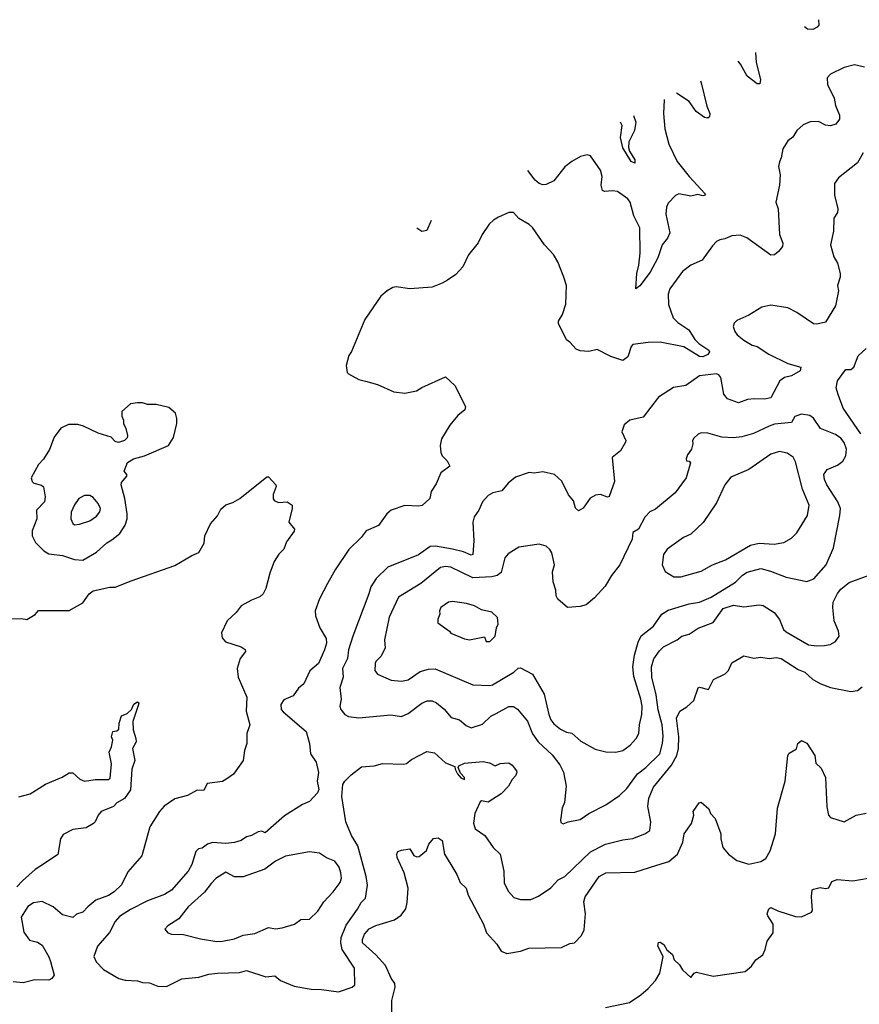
# Model space of a CAD drawing. Extents: x 1678759 to 1859541, y 384609 to 522867.
# Tile 285 of 466: x 1732474 to 1737404, y 512183 to 517967. Entities that reach past the tile are written whole.
import ezdxf

# ---------------------------------------------------------------- set-up
doc = ezdxf.new("R2010")
doc.units = 0

msp = doc.modelspace()

# ---------------------------------------------------------------- linework, layer by layer
at = {"layer": '0CON20XD'}
for points in [[(1737163.4, 517966.6), (1737164, 517965), (1737165.9, 517934.1), (1737157.1, 517922.9), (1737130.8, 517909.2), (1737100.3, 517910.3), (1737082, 517924.4)], [(1736793.8, 517774.8), (1736798.8, 517715), (1736822.9, 517615), (1736819.2, 517590.8), (1736805, 517590), (1736745.7, 517635), (1736706.7, 517705), (1736692.6, 517722.3)], [(1737435, 517687.5), (1737375, 517701.9), (1737315, 517685.6), (1737235, 517647.5), (1737215.7, 517625), (1737216.8, 517586.8), (1737257.1, 517505), (1737265, 517462.5), (1737288.1, 517405), (1737288.5, 517381.5), (1737266.6, 517353.4), (1737235, 517344), (1737205, 517348), (1737165, 517368), (1737115, 517367.5), (1737075, 517350), (1737036.2, 517315), (1737014.2, 517275.8), (1736984, 517255), (1736955, 517207.5), (1736946, 517155), (1736935, 517132.5), (1736930, 517105), (1736939.2, 517055), (1736935.8, 516995), (1736914.2, 516895), (1736927.1, 516855), (1736935.8, 516705), (1736954, 516655), (1736952.5, 516635), (1736928.8, 516605), (1736905, 516585.8), (1736885, 516584.3), (1736744.4, 516685), (1736705, 516701.1), (1736655, 516696.5), (1736615, 516679.4), (1736585, 516674.2), (1736565.6, 516664.4), (1736541.7, 516638.3), (1736482, 516555), (1736415, 516524.3), (1736365, 516487.5), (1736291.5, 516385), (1736282.2, 516355), (1736284.2, 516294.2), (1736310, 516215), (1736337.9, 516187.9), (1736402.5, 516145), (1736437.8, 516087.8), (1736462.5, 516065), (1736520, 516025), (1736523.3, 516015), (1736515, 516000), (1736484.2, 515985.8), (1736465, 515988.9), (1736374.3, 516045), (1736235, 516073.5), (1736165, 516071.2), (1736075, 516058), (1736065, 516047.5), (1736044.4, 515985.6), (1736015, 515965.8), (1735945, 515989.2), (1735865, 516029.4), (1735815, 516017.8), (1735765, 516021.4), (1735741.9, 516031.9), (1735705, 516073.3), (1735685, 516086.7), (1735637, 516183), (1735636.7, 516195), (1735660.8, 516235), (1735680.8, 516295), (1735684, 516405), (1735669.2, 516455), (1735634.3, 516545), (1735608.2, 516588.2), (1735555, 516644.4), (1735485, 516746), (1735465, 516764.3), (1735405, 516798.8), (1735373.4, 516833.4), (1735345, 516833.3), (1735285, 516806.9), (1735255, 516790), (1735230.6, 516765), (1735188.9, 516705), (1735165, 516655.8), (1735110, 516585), (1735075.6, 516515), (1735035, 516470.6), (1734985, 516436.9), (1734955, 516418.9), (1734895, 516396.5), (1734765, 516385.6), (1734685, 516398), (1734665, 516394), (1734631.2, 516375), (1734595, 516342.5), (1734501.1, 516205), (1734421.7, 516018.3), (1734406.7, 515995), (1734391.2, 515935), (1734396.7, 515895), (1734405, 515886.7), (1734465, 515853.3), (1734504.1, 515844.1), (1734575, 515824), (1734670.3, 515780.3), (1734735, 515772.9), (1734802.8, 515787.2), (1734835, 515806.9), (1734975, 515868.1), (1735028.5, 515818.5), (1735090.6, 515695), (1735087.5, 515675), (1735047.4, 515642.6), (1734999.2, 515585), (1734951.4, 515505), (1734943.1, 515465), (1734946.9, 515425), (1734954.7, 515404.7), (1734983.6, 515375), (1734998.8, 515345), (1734946, 515305), (1734919.1, 515240.9), (1734890, 515195), (1734881.2, 515155), (1734837, 515113), (1734815, 515108.9), (1734735, 515113.6), (1734655, 515086.5), (1734629.5, 515065), (1734581.2, 514995), (1734507.5, 514965), (1734478.8, 514925), (1734406, 514855), (1734325.6, 514734.4), (1734280.8, 514655), (1734234, 514565), (1734208, 514495), (1734210.8, 514465), (1734235.6, 514395.6), (1734272.8, 514332.8), (1734274.5, 514305), (1734263.8, 514265), (1734228.2, 514185), (1734178.1, 514141.9), (1734142.5, 514065), (1734110, 514040), (1734080, 513995), (1734025, 513972), (1734008, 513945), (1734010, 513915), (1734021.1, 513901.1), (1734155.7, 513785.7), (1734175.4, 513715), (1734180.6, 513655), (1734214.3, 513605), (1734228, 513545), (1734220, 513495), (1734230.8, 513445), (1734222.5, 513425), (1734175.6, 513375), (1734135, 513356.7), (1734029.5, 513290.5), (1733915, 513191.2), (1733895, 513200), (1733875, 513195.7), (1733835.4, 513174.6), (1733805, 513166.7), (1733775, 513146.5), (1733735, 513134.4), (1733685, 513128.9), (1733605, 513134.3), (1733576.6, 513123.4), (1733545, 513100.8), (1733524.3, 513095.7), (1733508.6, 513081.4), (1733483.6, 513005), (1733462.7, 512965), (1733365.2, 512854.8), (1733325, 512827.5), (1733225, 512791.8), (1733125, 512739.6), (1733060.4, 512699.6), (1733035, 512669.1), (1733001.6, 512605), (1732930, 512525), (1732909.4, 512465), (1732923.7, 512433.7), (1732965, 512387.5), (1733055, 512335.8), (1733092.5, 512325), (1733165, 512321.1), (1733195, 512311.9), (1733235, 512309.2), (1733285, 512290.8), (1733335, 512287.1), (1733425, 512332.9), (1733525, 512343.5), (1733585, 512360), (1733635, 512366.2), (1733765, 512369.4), (1733805, 512381.9), (1733920, 512345), (1733971.2, 512351.2), (1734005, 512324.2), (1734085, 512290), (1734185, 512271.9), (1734245, 512270), (1734345, 512256), (1734426.7, 512285), (1734441.7, 512298.3), (1734439.2, 512395), (1734368.2, 512505), (1734360, 512545), (1734361.6, 512575), (1734391.3, 512648.7), (1734458.3, 512741.7), (1734477.9, 512782.1), (1734503.6, 512806.4), (1734515.8, 512884.2), (1734508.6, 512935), (1734460, 513115), (1734422.7, 513175), (1734389.4, 513255), (1734364.5, 513405), (1734371.4, 513475), (1734382, 513495), (1734419.4, 513530.6), (1734481.7, 513578.3), (1734555, 513584.3), (1734605, 513597.1), (1734727, 513593), (1734745, 513598), (1734775, 513620.6), (1734865, 513667.5), (1734909.7, 513659.7), (1734975, 513601.2), (1735029.3, 513579.3), (1735030, 513565), (1735045, 513536.7), (1735065, 513513.5), (1735085, 513502.9), (1735085.6, 513515), (1735061.7, 513541.7), (1735047.5, 513575), (1735052.5, 513585), (1735085, 513600.4), (1735195, 513609.2), (1735232.1, 513602.1), (1735265, 513583.8), (1735295, 513598.6), (1735345, 513602.5), (1735365, 513588.8), (1735391.2, 513555), (1735393.8, 513545), (1735386, 513525), (1735365.7, 513504.3), (1735344.5, 513465), (1735300, 513420), (1735225, 513371.3), (1735185, 513378.6), (1735177.5, 513372.5), (1735145.5, 513305), (1735138.3, 513248.3), (1735149.2, 513215), (1735205, 513174.2), (1735254, 513105), (1735294.2, 513065), (1735316.5, 512965), (1735319.4, 512895), (1735343.3, 512846.7), (1735375, 512810.8), (1735415, 512799.4), (1735475, 512800), (1735521.1, 512818.9), (1735592.4, 512867.6), (1735635, 512914), (1735675, 512934.2), (1735825, 513078.1), (1735913.3, 513125), (1736015, 513150), (1736073.4, 513156.6), (1736145, 513184.3), (1736174, 513205), (1736178.9, 513255), (1736161.5, 513345), (1736167.7, 513395), (1736195, 513459.4), (1736301.4, 513588.6), (1736332.4, 513645), (1736341.6, 513685), (1736343.7, 513753.7), (1736330.6, 513865), (1736350.5, 513905), (1736390.3, 513930.3), (1736432.3, 513967.7), (1736457.5, 514042.5), (1736465, 514046.2), (1736518.3, 514031.7), (1736548.3, 514091.7), (1736616.1, 514123.9), (1736636.1, 514143.9), (1736655, 514189.2), (1736725, 514230), (1736785, 514215.8), (1736825, 514221.9), (1736875, 514214), (1736915, 514220), (1736945, 514215.5), (1737045, 514150), (1737085, 514134.5), (1737130.8, 514090.8), (1737178.8, 514065), (1737235, 514043.8), (1737355, 514021.2), (1737393.9, 514026.1), (1737421.7, 514048.3)], [(1736471.1, 517607.4), (1736475.4, 517595), (1736507.9, 517457.9), (1736525.6, 517415), (1736524.2, 517395.8), (1736515, 517388), (1736495, 517393.1), (1736445, 517426.7), (1736405, 517485.6), (1736330.2, 517534.3)], [(1736259.4, 517497.5), (1736258.1, 517495), (1736254.4, 517415), (1736261.1, 517325), (1736284.7, 517234.7), (1736335, 517134.3), (1736404.3, 517045), (1736497.5, 516945), (1736498.8, 516935), (1736485, 516932.5), (1736455, 516940.8), (1736415, 516930), (1736345, 516944), (1736325, 516933.8), (1736281.9, 516888.1), (1736272.5, 516865), (1736268.1, 516825), (1736290.6, 516715), (1736276.7, 516683.3), (1736246.9, 516645), (1736221.6, 516568.4), (1736175, 516482.9), (1736115, 516403.8), (1736092.5, 516385), (1736096.9, 516475), (1736109.5, 516525), (1736116.2, 516595), (1736114.7, 516745), (1736080.5, 516815), (1736058.1, 516895), (1736045, 516914.7), (1735985, 516958.2), (1735955, 516962.3), (1735906.8, 516956.8), (1735895, 516963.8), (1735887.5, 516995), (1735894.4, 517045), (1735885, 517082.5), (1735825, 517167.1), (1735805, 517171.9), (1735767.4, 517162.6), (1735715, 517134.3), (1735675, 517102.5), (1735609.7, 517020.3), (1735565, 516998.8), (1735545, 516997.5), (1735524, 517005), (1735500, 517025), (1735456.9, 517081.1)], [(1736077.7, 517403.2), (1736092.2, 517365), (1736083.5, 517315), (1736050.9, 517249.1), (1736047.7, 517215), (1736053.6, 517193.6), (1736085, 517143.3), (1736085, 517124.4), (1736065, 517134.5), (1736015, 517214), (1736002.3, 517275), (1736012.1, 517345), (1736001.9, 517363.9)], [(1737426, 517185), (1737392.5, 517125), (1737281.7, 517038.3), (1737258.8, 517005), (1737258, 516935), (1737278.6, 516855), (1737275.6, 516834.4), (1737255, 516800), (1737252, 516725), (1737234.3, 516645), (1737254.6, 516574.6), (1737276.2, 516536.2), (1737291.9, 516475), (1737291.4, 516455), (1737276.7, 516405), (1737280.8, 516375), (1737263.2, 516286.8), (1737205, 516190), (1737155, 516178.8), (1737135, 516181.2), (1737037.1, 516247.1), (1736985, 516274.4), (1736885, 516289.4), (1736831.5, 516278.5), (1736755, 516231.4), (1736685, 516200), (1736669.2, 516185), (1736662.9, 516165), (1736672.5, 516135), (1736686.2, 516115), (1736725, 516084), (1736775, 516055.7), (1736805, 516046.9), (1736872, 516002), (1736985, 515947.5), (1737060, 515925), (1737056.1, 515903.9), (1737005, 515874.3), (1736963.8, 515865), (1736938, 515845), (1736883.8, 515746.2), (1736846.8, 515736.8), (1736789.1, 515739.1), (1736747.5, 515735), (1736695, 515716), (1736630.3, 515740.3), (1736607.6, 515767.6), (1736590.9, 515865), (1736579.9, 515879.9), (1736565, 515886.1), (1736465, 515875.3), (1736385, 515818.6), (1736313, 515807), (1736225, 515748.8), (1736135, 515631.2), (1736056.4, 515613.6), (1736023.9, 515586.1), (1736010, 515545), (1736033.3, 515495), (1736031.2, 515485), (1736002, 515435), (1735952.9, 515395), (1735966, 515255), (1735935, 515166.7), (1735925, 515161.2), (1735885, 515177.5), (1735855, 515174.3), (1735824.3, 515155.7), (1735783, 515097), (1735755, 515082.5), (1735737.7, 515097.7), (1735725, 515140), (1735696, 515175), (1735656.4, 515256.4), (1735615, 515295.6), (1735545, 515311.4), (1735495, 515303.8), (1735465, 515307.8), (1735385, 515280), (1735342.5, 515245), (1735305, 515198.6), (1735252, 515188), (1735225, 515172.9), (1735191.9, 515135), (1735168.9, 515085), (1735142.4, 515047.6), (1735134.6, 515015), (1735140, 514905), (1735133.8, 514825), (1735125, 514820.6), (1735080.7, 514840.7), (1735015, 514856.5), (1734915, 514873.9), (1734885, 514871.5), (1734816.3, 514823.7), (1734635, 514751.1), (1734566.9, 514685), (1734535.5, 514635), (1734524.2, 514594.2), (1734430, 514345), (1734404.7, 514265), (1734398.5, 514215), (1734369.1, 514155), (1734372.9, 514105), (1734354.5, 514045), (1734361.9, 513975), (1734353.8, 513935), (1734360, 513915), (1734383.3, 513885), (1734405, 513873.8), (1734465, 513866.9), (1734652.9, 513882.9), (1734715, 513874.2), (1734755, 513890.6), (1734835, 513952.5), (1734866.7, 513965), (1734895, 513966.7), (1734920.6, 513955), (1734966.5, 513916.5), (1735008, 513868), (1735055.3, 513855.3), (1735095, 513821.1), (1735125, 513808.1), (1735191.4, 513828.6), (1735240.6, 513875), (1735270.9, 513890.9), (1735346.9, 513933.1), (1735372.4, 513932.4), (1735397.6, 513917.6), (1735455.9, 513845.9), (1735485, 513772.2), (1735517.3, 513725), (1735599.6, 513649.6), (1735645, 513590.8), (1735666.5, 513546.5), (1735682.9, 513465), (1735672.1, 513367.9), (1735660, 513335), (1735650, 513265), (1735651.2, 513251.2), (1735665, 513243.3), (1735694.2, 513255.8), (1735765, 513268), (1735815, 513304.2), (1735915, 513355.6), (1735995, 513410), (1736038.1, 513451.9), (1736102.4, 513537.6), (1736150, 513575), (1736232, 513655), (1736248.8, 513715), (1736251.5, 513758.5), (1736245.7, 513825), (1736222.6, 513912.6), (1736211.5, 514001.5), (1736185.9, 514105), (1736184.3, 514165), (1736197.4, 514212.6), (1736229.7, 514260.3), (1736255, 514284), (1736335.3, 514324.7), (1736362, 514345), (1736405, 514356.9), (1736457.1, 514392.9), (1736545, 514425.5), (1736605, 514507.7), (1736665, 514527.8), (1736725, 514517.3), (1736815, 514528.9), (1736840, 514525), (1736904.6, 514484.6), (1736934.5, 514444.5), (1736958.6, 514385), (1736975, 514370.6), (1737105, 514295.8), (1737155, 514289.2), (1737199.2, 514290.8), (1737232.3, 514297.7), (1737265, 514313.8), (1737286.2, 514345), (1737280.8, 514375), (1737256.3, 514436.3), (1737248.5, 514515), (1737251.1, 514545), (1737275, 514597.1), (1737295, 514622.2), (1737345, 514660.6), (1737462.5, 514705)], [(1734889.7, 516786.8), (1734865, 516728), (1734835, 516722.9), (1734804.9, 516742.7)], [(1737413.2, 515535), (1737310, 515685), (1737280, 515765), (1737268.6, 515805), (1737276.2, 515845), (1737325, 515912.5), (1737355, 515912.5), (1737372.5, 515925), (1737397.7, 515992.3), (1737443.3, 516035)], [(1732845, 514791.5), (1732925, 514840), (1732985, 514893.5), (1733015, 514911.1), (1733060.8, 514949.2), (1733093.2, 514996.8), (1733105.5, 515035), (1733105.6, 515064.4), (1733090.9, 515155), (1733068.6, 515235), (1733071.8, 515248.2), (1733103.8, 515285), (1733103.3, 515295), (1733087.5, 515315), (1733107.5, 515365), (1733142.3, 515387.7), (1733205.9, 515404.1), (1733346.7, 515465), (1733377.6, 515512.4), (1733395.7, 515594.3), (1733395.8, 515625), (1733388, 515655), (1733349.7, 515689.7), (1733275, 515706), (1733225, 515706.2), (1733195, 515716.7), (1733166.4, 515716.4), (1733125, 515710), (1733073.8, 515665), (1733073, 515637), (1733082.5, 515615), (1733082.5, 515595), (1733097.5, 515565), (1733107.5, 515525), (1733105, 515510), (1733090, 515495), (1733053, 515483), (1733035, 515490), (1733010, 515515), (1732935, 515538), (1732849.2, 515579.2), (1732815, 515588.2), (1732761.1, 515588.9), (1732715, 515568), (1732676, 515515), (1732648.3, 515441.7), (1732614.3, 515385.7), (1732585, 515353.3), (1732540.8, 515275), (1732546.2, 515255), (1732556.7, 515245), (1732602, 515232), (1732613, 515223), (1732622.5, 515165), (1732619.4, 515135), (1732572.9, 515085), (1732574, 515035), (1732546, 514965), (1732546, 514935), (1732565.7, 514895), (1732615, 514846.5), (1732645, 514828.8), (1732725, 514818.9), (1732795, 514796.8), (1732845, 514791.5)], [(1735975, 513664.2), (1736015, 513674.2), (1736058, 513705), (1736094.2, 513745), (1736108.5, 513775), (1736113.1, 513825), (1736127.5, 513885), (1736128.8, 513935), (1736121.7, 513975), (1736079.7, 514109.7), (1736074, 514165), (1736083.5, 514235), (1736105, 514311.4), (1736122.1, 514347.9), (1736194.7, 514405.3), (1736244.4, 514475), (1736281.7, 514498.3), (1736404.7, 514535.3), (1736465, 514544.7), (1736535, 514575.4), (1736676.4, 514663.6), (1736718.9, 514705), (1736745, 514721.2), (1736825, 514742.9), (1736881.5, 514728.5), (1736975, 514692.5), (1737095.9, 514665.9), (1737136.7, 514683.3), (1737208.5, 514765), (1737251.8, 514865), (1737290, 515055), (1737292.7, 515095), (1737278.2, 515135), (1737212.3, 515235), (1737199.6, 515265), (1737196.4, 515295), (1737214.7, 515325.3), (1737275, 515350.8), (1737306.6, 515373.4), (1737324, 515405), (1737327.8, 515445), (1737315, 515484.2), (1737295, 515507.8), (1737265, 515531.1), (1737175.5, 515565.5), (1737135, 515626.2), (1737112.7, 515642.7), (1737065, 515650), (1737025.8, 515635), (1737005, 515600), (1736905, 515590.6), (1736875, 515578.9), (1736783.3, 515536.7), (1736715, 515516.9), (1736665, 515509.7), (1736596.1, 515513.9), (1736515, 515537.8), (1736475, 515540), (1736457.1, 515532.9), (1736431.3, 515508.7), (1736424, 515495), (1736426.2, 515475), (1736418, 515445), (1736395, 515411.2), (1736387, 515387), (1736390, 515375), (1736405, 515373.3), (1736413.6, 515363.6), (1736387.5, 515275), (1736322.2, 515187.8), (1736207.4, 515092.6), (1736174.6, 515075.4), (1736144.6, 515045.4), (1736108.1, 514975), (1736074.2, 514955), (1736070.4, 514915), (1735998, 514765), (1735948.6, 514701.4), (1735911.3, 514638.7), (1735848.9, 514571.1), (1735799.5, 514530.5), (1735765, 514519.4), (1735690, 514515), (1735633.6, 514563.6), (1735623.2, 514583.2), (1735621.5, 514615), (1735605.5, 514665), (1735603.1, 514723.1), (1735613.8, 514765), (1735597.5, 514835), (1735587.1, 514855), (1735565, 514874.3), (1735523.2, 514886.8), (1735405, 514869.2), (1735341.3, 514828.7), (1735322.9, 514805), (1735300.6, 514719.4), (1735277.5, 514702.5), (1735246.5, 514693.5), (1735135, 514689), (1735005, 514751.3), (1734975, 514755.3), (1734945, 514748.5), (1734830, 514655), (1734697.5, 514575), (1734643, 514457), (1734615.6, 514325), (1734620.4, 514275), (1734595, 514227.1), (1734565, 514196.7), (1734560.8, 514185), (1734560, 514145), (1734575, 514122.9), (1734655, 514088.1), (1734715, 514080.6), (1734755, 514088.9), (1734825, 514139.1), (1734875, 514152.1), (1734913.8, 514153.8), (1735135, 514059.2), (1735234.5, 514055.5), (1735250.3, 514059.7), (1735375, 514134.6), (1735401.7, 514158.3), (1735415, 514160.6), (1735485, 514122.9), (1735553.8, 514005), (1735580.8, 513885), (1735592.7, 513855), (1735610.7, 513830.7), (1735648.8, 513798.8), (1735685, 513781.1), (1735715, 513776.9), (1735769.1, 513729.1), (1735853, 513683), (1735915.6, 513665.6), (1735975, 513664.2)], [(1736355, 514694.3), (1736475, 514727.1), (1736541.2, 514765), (1736618, 514795), (1736765, 514879.6), (1736815, 514891.1), (1736904.4, 514885.6), (1736960, 514895), (1737005, 514922), (1737037.4, 514952.6), (1737100, 515055), (1737109.4, 515115), (1737069.5, 515209.5), (1737030.2, 515370.2), (1737015, 515396.7), (1736980.8, 515420.8), (1736935, 515430), (1736884.7, 515415.3), (1736755.2, 515324.8), (1736650.4, 515279.6), (1736614.5, 515235.5), (1736565, 515128), (1736486.5, 515013.5), (1736415, 514944.3), (1736372, 514925), (1736275, 514855.8), (1736253.8, 514825), (1736246.7, 514765), (1736263.8, 514725), (1736314.3, 514694.3), (1736355, 514694.3)], [(1732345, 514446.2), (1732485, 514448.8), (1732515, 514443.3), (1732565, 514472.5), (1732585, 514496.2), (1732765, 514496.2), (1732845, 514541.2), (1732882.5, 514595), (1732905, 514612), (1733003.6, 514633.6), (1733035, 514633.8), (1733128.3, 514671.7), (1733385, 514760), (1733485, 514820), (1733525, 514836.7), (1733557.7, 514892.3), (1733560, 514935), (1733593.8, 515005), (1733635, 515052.5), (1733655, 515092.5), (1733685, 515117.5), (1733725, 515130), (1733765.8, 515154.2), (1733925, 515282.5), (1733935, 515282.5), (1733977.5, 515235), (1733980, 515225), (1733961.7, 515178.3), (1733962.9, 515152.9), (1733970, 515140), (1733995, 515130), (1734045, 515133.8), (1734073.8, 515115), (1734074.2, 515095), (1734053.8, 515015), (1734086.7, 514975), (1734085, 514962.5), (1734040.5, 514899.5), (1734025, 514857.5), (1733995, 514827.5), (1733968, 514785), (1733943.3, 514715), (1733918.4, 514625), (1733903.6, 514595), (1733883.4, 514576.6), (1733835, 514557.9), (1733775, 514524.4), (1733744.4, 514485), (1733691.2, 514435), (1733659.6, 514365), (1733662.5, 514335), (1733681.7, 514311.7), (1733775, 514284), (1733796.8, 514266.8), (1733800, 514255), (1733768.6, 514215), (1733750.8, 514155), (1733756, 514105), (1733806.9, 513986.9), (1733804.5, 513904.5), (1733826, 513825), (1733806.7, 513775), (1733806.7, 513715), (1733793.3, 513675), (1733786.2, 513615), (1733728.8, 513535), (1733685, 513504.2), (1733665, 513492.5), (1733575, 513480), (1733555, 513440), (1733515, 513442), (1733459.3, 513410.7), (1733385, 513390.8), (1733322.3, 513347.7), (1733294.4, 513315), (1733238.2, 513225), (1733190, 513055), (1733109.1, 512960.9), (1733071.9, 512885), (1733028.9, 512845), (1732995, 512822.7), (1732920, 512795), (1732873.5, 512756.5), (1732845, 512723.8), (1732806.4, 512713.6), (1732785, 512693.8), (1732725, 512708.8), (1732671.2, 512755), (1732605, 512788.1), (1732555, 512779.4), (1732521.7, 512758.3), (1732482.7, 512695), (1732497.4, 512607.4), (1732531.1, 512561.1), (1732578.8, 512548.8), (1732605, 512530), (1732645, 512462.5), (1732654.2, 512434.2), (1732676.7, 512355), (1732662.5, 512335), (1732645, 512326.2), (1732562.4, 512327.6), (1732495, 512310), (1732435, 512316)], [(1732795, 515000), (1732825, 515004.4), (1732885, 515023.5), (1732925, 515051.1), (1732944.6, 515075.4), (1732948.2, 515095), (1732934.5, 515125), (1732905, 515160.6), (1732885, 515172.2), (1732855, 515172.3), (1732821.9, 515155), (1732795, 515117.5), (1732775.5, 515075), (1732774.4, 515035), (1732785, 515006.7), (1732795, 515000)], [(1735235, 514314), (1735266.2, 514345), (1735273.3, 514395), (1735283.6, 514416.4), (1735280, 514455), (1735245.8, 514485.8), (1735185, 514500), (1735145, 514523.3), (1735097, 514537), (1735015, 514550), (1734991.2, 514545), (1734946, 514515), (1734938.8, 514495), (1734941.2, 514475), (1734928.8, 514445), (1734930, 514425), (1734996.7, 514375), (1735005, 514362.5), (1735085, 514330), (1735114.4, 514324.4), (1735202.5, 514342.5), (1735212.5, 514315), (1735235, 514314)], [(1732468.9, 513401.1), (1732535, 513420), (1732625, 513475.6), (1732722.4, 513517.6), (1732765, 513544), (1732785, 513543.3), (1732826.7, 513505), (1732855, 513494), (1732916.1, 513503.9), (1732995, 513503.8), (1733005, 513512.5), (1733013.3, 513595), (1733000, 513665), (1733013.3, 513695), (1733020, 513735), (1733012.5, 513755), (1733020, 513785), (1733045, 513790), (1733055, 513800), (1733057.5, 513835), (1733071.2, 513878.8), (1733105, 513892.5), (1733130, 513915), (1733143.1, 513946.9), (1733165, 513960), (1733172.5, 513955), (1733172, 513945), (1733138.8, 513845), (1733140, 513795), (1733156.2, 513745), (1733156.7, 513725), (1733136, 513685), (1733150, 513615), (1733132.9, 513565), (1733125, 513443.3), (1733088.5, 513391.5), (1733045, 513366.5), (1733023.8, 513346.2), (1732953.1, 513315), (1732934.4, 513295), (1732917.5, 513255), (1732906.2, 513245), (1732865, 513220.8), (1732785, 513210), (1732728.9, 513181.1), (1732714.3, 513155.7), (1732697.6, 513062.4), (1732625, 513014), (1732565, 512975.8), (1732490.5, 512909.5), (1732456.7, 512873.2)], [(1736215, 513000), (1736285, 513023.1), (1736337.1, 513065), (1736368.1, 513135), (1736376.2, 513185), (1736419.2, 513245), (1736431.4, 513295), (1736428.8, 513315), (1736464.1, 513365.9), (1736475, 513370), (1736521.2, 513331.2), (1736530, 513305), (1736558, 513275), (1736591.4, 513185), (1736591.4, 513155), (1736603.3, 513105), (1736635, 513064.4), (1736685, 513028.9), (1736755, 513006.7), (1736825, 513021.4), (1736855, 513040), (1736880.5, 513085), (1736911.2, 513185), (1736924.1, 513335.9), (1736967.8, 513495), (1736984, 513645), (1736992.3, 513657.7), (1737015, 513672.5), (1737035.8, 513684.2), (1737043.3, 513715), (1737065, 513733.3), (1737096.4, 513716.4), (1737142, 513645), (1737149.3, 513599.3), (1737180.5, 513570.5), (1737205.5, 513515), (1737213.2, 513343.2), (1737223.8, 513295), (1737235, 513281.2), (1737315, 513256.2), (1737385, 513294.3), (1737445, 513306.9)], [(1734659.2, 512105), (1734658.5, 512205), (1734679.4, 512285), (1734677.1, 512305), (1734655, 512337.5), (1734621.5, 512411.5), (1734565.4, 512475), (1734487.1, 512545), (1734486.9, 512565), (1734499.4, 512595), (1734525, 512626.7), (1734565, 512646.5), (1734675, 512680), (1734713.3, 512706.7), (1734740.5, 512745), (1734749.5, 512780.5), (1734755.5, 512865), (1734732.1, 512955), (1734690.8, 513045), (1734688, 513065), (1734695, 513080), (1734715, 513088.8), (1734765, 513096.2), (1734788.3, 513058.3), (1734805, 513050), (1734818.8, 513051.2), (1734863.3, 513086.7), (1734876.2, 513125), (1734903, 513157), (1734931.2, 513161.2), (1734953.8, 513145), (1734967.5, 513065), (1735005.4, 513005.4), (1735041.4, 512945), (1735059.3, 512899.3), (1735096, 512865), (1735107.5, 512825), (1735196.9, 512655), (1735215, 512603.3), (1735275, 512536.2), (1735300, 512495), (1735335, 512482), (1735415, 512496), (1735463.9, 512513.9), (1735655, 512517.1), (1735705, 512541.2), (1735732.5, 512545), (1735773, 512587), (1735789.1, 512620.9), (1735795.6, 512715), (1735786.9, 512785), (1735794.5, 512815), (1735875.7, 512935), (1735915, 512955.5), (1736085, 512960), (1736215, 513000)], [(1733631.7, 512551.7), (1733665, 512554.2), (1733735, 512568.1), (1733785, 512589.4), (1733855, 512600), (1733935, 512634), (1733975, 512627.5), (1734015, 512632.9), (1734086.6, 512653.4), (1734125, 512680.8), (1734175, 512684.2), (1734225, 512731.2), (1734259.2, 512785), (1734315.4, 512844.6), (1734355, 512898.8), (1734363.1, 512925), (1734360, 512955), (1734349.1, 512989.1), (1734323.8, 513025), (1734274.5, 513044.5), (1734235, 513072), (1734175, 513079.2), (1734035, 513053.1), (1733975, 513023.5), (1733913.7, 512976.3), (1733785, 512931.6), (1733735, 512932), (1733685, 512960.5), (1733625, 512921.8), (1733597.5, 512892.5), (1733558.6, 512841.4), (1733463.1, 512755), (1733408.8, 512685), (1733343.3, 512645), (1733326.7, 512625), (1733342.7, 512602.7), (1733365, 512596.2), (1733436.1, 512593.9), (1733535, 512567.5), (1733631.7, 512551.7)], [(1736867.5, 512702.5), (1736863.8, 512715), (1736872.5, 512745), (1736885, 512751.2), (1736925, 512732), (1737028.8, 512698.8), (1737065, 512698), (1737122.5, 512725), (1737130, 512735), (1737123.8, 512815), (1737127.5, 512855), (1737135, 512860), (1737175, 512870), (1737205, 512863.3), (1737225, 512867.5), (1737242.5, 512905), (1737273.9, 512916.1), (1737365, 512908), (1737455, 512923.8)], [(1735914.5, 512165.5), (1736055, 512194.6), (1736121.7, 512238.3), (1736163.3, 512276.7), (1736206.3, 512323.7), (1736232.8, 512367.2), (1736252.5, 512465), (1736220.8, 512525), (1736225, 512546), (1736235, 512548.6), (1736256, 512535), (1736274.1, 512504.1), (1736306.6, 512476.6), (1736316.2, 512445), (1736348.8, 512415), (1736365, 512386.7), (1736415, 512340), (1736434.1, 512365.9), (1736448.3, 512371.7), (1736545, 512348.8), (1736733.6, 512376.4), (1736771.7, 512408.3), (1736796.1, 512443.9), (1736836.7, 512475), (1736851.2, 512505), (1736863.3, 512555), (1736897.7, 512602.3), (1736898, 512655), (1736867.5, 512702.5)]]:
    msp.add_lwpolyline(points, dxfattribs=at)

doc.saveas('drawing.dxf')
